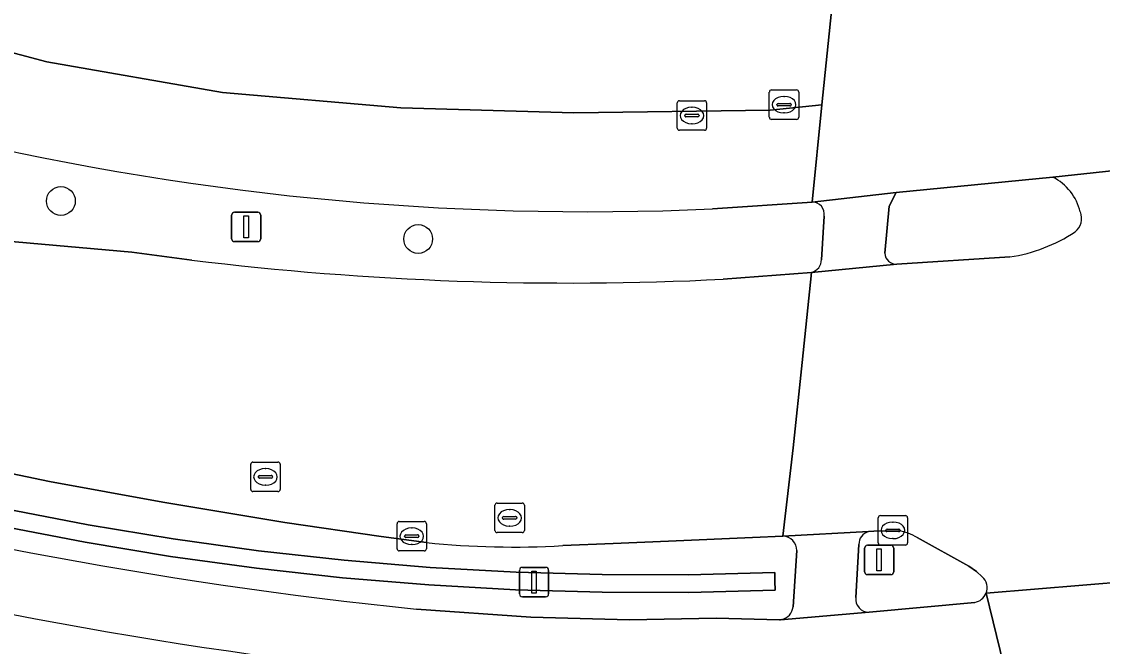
# Model space of a CAD drawing. Extents: x 160675 to 161153, y 383241 to 383714.
# Drawn here: x 160949.96 to 160986.68, y 383540.4 to 383561.62 of the extents above; entities that cross this region are included whole.
import ezdxf

# ---------------------------------------------------------------- set-up
doc = ezdxf.new("R2010")
doc.units = 0
for name, color, linetype in [('IMGEO_Berm_groen', 7, 'Continuous'), ('IMGEO_Boom', 7, 'Continuous'), ('IMGEO_Fietspad_gesloten', 7, 'Continuous'), ('IMGEO_Groenvoorziening', 7, 'Continuous'), ('IMGEO_Haag', 7, 'Continuous'), ('IMGEO_Kolk', 7, 'Continuous'), ('IMGEO_Lichtmast', 7, 'Continuous'), ('IMGEO_OVBaan_gesloten', 7, 'Continuous'), ('IMGEO_Rijbaan_lokaal_gesloten', 7, 'Continuous'), ('IMGEO_Rioolput', 7, 'Continuous'), ('IMGEO_Verkeerseiland_open', 7, 'Continuous'), ('IMGEO_Verkeersregelinstallatiepaal', 7, 'Continuous'), ('IMGEO_Voetpad_open', 7, 'Continuous')]:
    doc.layers.add(name, color=color, linetype=linetype)

msp = doc.modelspace()

# ---------------------------------------------------------------- linework, layer by layer
at = {"layer": 'IMGEO_Berm_groen'}
for points in [[(160976.812, 383555.49), (160973.434, 383555.262)], [(160977.133, 383553.535), (160977.22, 383555.01)], [(160946.753, 383554.323), (160949.749, 383554.139), (160953.703, 383553.792), (160955.745, 383553.521)], [(160963.712, 383543.929), (160962.174, 383544.134), (160958.901, 383544.607), (160954.757, 383545.293), (160950.907, 383545.998), (160947.811, 383546.648), (160944.738, 383547.376), (160940.695, 383548.433), (160936.687, 383549.561), (160932.828, 383550.717), (160930.113, 383551.585), (160927.984, 383552.348), (160924.508, 383553.676)], [(160973.789, 383552.871), (160976.798, 383553.103)], [(160949.354, 383545.086), (160952.227, 383544.527), (160955.115, 383544.048), (160958.014, 383543.648), (160960.924, 383543.326), (160963.841, 383543.083), (160966.763, 383542.921), (160969.689, 383542.838), (160972.616, 383542.835), (160975.553, 383542.912), (160975.554, 383542.612), (160975.555, 383542.312), (160972.624, 383542.235), (160969.681, 383542.238), (160966.737, 383542.321), (160963.799, 383542.485), (160960.866, 383542.728), (160957.94, 383543.052), (160955.025, 383543.454), (160952.121, 383543.937), (160949.232, 383544.498)], [(160975.824, 383544.145), (160974.794, 383544.095), (160971.935, 383543.973), (160970.059, 383543.889), (160968.344, 383543.822)], [(160976.167, 383541.743), (160976.3, 383543.653)], [(160963.38, 383541.669), (160967.26, 383541.395), (160970.61, 383541.302), (160973.557, 383541.353), (160975.708, 383541.296), (160975.783, 383541.308)]]:
    msp.add_lwpolyline(points, dxfattribs=at)
for centre, radius, start, end in [((160969.146, 383648.782), 93.619, 256.04461, 272.62543), ((160976.826, 383555.089), 0.402, 348.6961, 92.033), ((160968.558, 383658.438), 105.696, 263.03715, 272.8367), ((160976.69, 383553.533), 0.443, 284.096, 0.3195), ((160978.636, 383692.084), 151.187, 254.16588, 264.20861), ((160966.691, 383572.585), 28.811, 264.0647, 273.2887), ((160975.803, 383543.648), 0.497, 0.5359, 87.5702), ((160975.663, 383541.801), 0.507, 283.6476, 353.4789)]:
    msp.add_arc(centre, radius, start, end, dxfattribs=at)
at = {"layer": 'IMGEO_Boom'}
for centre in [(160951.298, 383555.527), (160963.435, 383554.238)]:
    msp.add_circle(centre, 0.489, dxfattribs=at)
at = {"layer": 'IMGEO_Fietspad_gesloten'}
for points in [[(160983.557, 383538.819), (160982.724, 383542.204)], [(160982.341, 383541.892), (160978.751, 383541.558), (160975.737, 383541.298), (160975.708, 383541.296), (160973.557, 383541.353), (160970.61, 383541.302), (160967.26, 383541.395), (160963.38, 383541.669)]]:
    msp.add_lwpolyline(points, dxfattribs=at)
for centre, radius, start, end in [((160978.636, 383692.084), 151.187, 254.16588, 264.20861), ((160979.162, 383693.061), 154.418, 254.03661, 263.90206), ((160982.253, 383542.391), 0.506, 279.9643, 338.3697)]:
    msp.add_arc(centre, radius, start, end, dxfattribs=at)
at = {"layer": 'IMGEO_Groenvoorziening'}
msp.add_lwpolyline([(160949.232, 383544.498), (160952.121, 383543.937), (160955.025, 383543.454), (160957.94, 383543.052), (160960.866, 383542.728), (160963.799, 383542.485), (160966.737, 383542.321), (160969.681, 383542.238), (160972.624, 383542.235), (160975.555, 383542.312), (160975.554, 383542.612), (160975.553, 383542.912), (160972.616, 383542.835), (160969.689, 383542.838), (160966.763, 383542.921), (160963.841, 383543.083), (160960.924, 383543.326), (160958.014, 383543.648), (160955.115, 383544.048), (160952.227, 383544.527), (160949.354, 383545.086)], dxfattribs=at)
at = {"layer": 'IMGEO_Haag'}
msp.add_lwpolyline([(160949.232, 383544.498), (160952.121, 383543.937), (160955.025, 383543.454), (160957.94, 383543.052), (160960.866, 383542.728), (160963.799, 383542.485), (160966.737, 383542.321), (160969.681, 383542.238), (160972.624, 383542.235), (160975.555, 383542.312), (160975.554, 383542.612), (160975.553, 383542.912), (160972.616, 383542.835), (160969.689, 383542.838), (160966.763, 383542.921), (160963.841, 383543.083), (160960.924, 383543.326), (160958.014, 383543.648), (160955.115, 383544.048), (160952.227, 383544.527), (160949.354, 383545.086)], dxfattribs=at)
at = {"layer": 'IMGEO_Kolk'}
for p, q in [((160962.79, 383544.642), (160963.642, 383544.642)), ((160979.059, 383543.914), (160979.059, 383544.766)), ((160979.134, 383544.84), (160979.986, 383544.84)), ((160979.547, 383544.62), (160979.572, 383544.62)), ((160980.06, 383544.766), (160980.06, 383543.914)), ((160962.715, 383543.716), (160962.715, 383544.568)), ((160963.203, 383544.422), (160963.228, 383544.422)), ((160963.716, 383544.568), (160963.716, 383543.716)), ((160979.318, 383544.334), (160979.318, 383544.346)), ((160979.756, 383544.297), (160979.358, 383544.297)), ((160979.361, 383544.383), (160979.759, 383544.383)), ((160979.802, 383544.346), (160979.802, 383544.334)), ((160962.974, 383544.136), (160962.974, 383544.148)), ((160963.412, 383544.099), (160963.014, 383544.099)), ((160963.017, 383544.185), (160963.415, 383544.185)), ((160963.458, 383544.148), (160963.458, 383544.136)), ((160979.57, 383544.06), (160979.545, 383544.06)), ((160963.642, 383543.642), (160962.79, 383543.642)), ((160963.226, 383543.862), (160963.201, 383543.862)), ((160979.986, 383543.84), (160979.134, 383543.84))]:
    msp.add_line(p, q, dxfattribs=at)
for points in [[(160962.79, 383544.642), (160963.642, 383544.642)], [(160979.059, 383543.914), (160979.059, 383544.766)], [(160979.134, 383544.84), (160979.986, 383544.84)], [(160980.06, 383544.766), (160980.06, 383543.914)], [(160962.715, 383543.716), (160962.715, 383544.568)], [(160963.716, 383544.568), (160963.716, 383543.716)], [(160963.642, 383543.642), (160962.79, 383543.642)], [(160979.986, 383543.84), (160979.134, 383543.84)]]:
    msp.add_lwpolyline(points, dxfattribs=at)
for centre, radius, start, end in [((160962.792, 383544.566), 0.0765, 91.552, 178.448), ((160962.792, 383544.566), 0.0765, 91.552, 178.448), ((160963.64, 383544.566), 0.0765, 1.552, 88.448), ((160963.64, 383544.566), 0.0765, 1.552, 88.448), ((160979.136, 383544.764), 0.0765, 91.552, 178.448), ((160979.136, 383544.764), 0.0765, 91.552, 178.448), ((160979.984, 383544.764), 0.0765, 1.552, 88.448), ((160979.984, 383544.764), 0.0765, 1.552, 88.448), ((160979.358, 383544.343), 0.0403, 85.8775, 175.7526), ((160979.355, 383544.333), 0.0366, 178.938, 274.7102), ((160979.759, 383544.34), 0.043, 264.8664, 352.4533), ((160979.763, 383544.345), 0.0386, 1.7309, 96.639), ((160963.014, 383544.145), 0.0403, 85.8775, 175.7526), ((160963.011, 383544.135), 0.0366, 178.938, 274.7102), ((160963.415, 383544.142), 0.043, 264.8664, 352.4533), ((160963.419, 383544.147), 0.0386, 1.7309, 96.639), ((160979.136, 383543.916), 0.0765, 181.552, 268.448), ((160979.136, 383543.916), 0.0765, 181.552, 268.448), ((160979.984, 383543.916), 0.0765, 271.552, 358.448), ((160979.984, 383543.916), 0.0765, 271.552, 358.448), ((160962.792, 383543.718), 0.0765, 181.552, 268.448), ((160962.792, 383543.718), 0.0765, 181.552, 268.448), ((160963.64, 383543.718), 0.0765, 271.552, 358.448), ((160963.64, 383543.718), 0.0765, 271.552, 358.448)]:
    msp.add_arc(centre, radius, start, end, dxfattribs=at)
for centre, major_axis, ratio, start_param, end_param in [((160979.546, 383544.34), (-0.387, 0.002), 0.722429, 4.712389, 7.853982), ((160979.571, 383544.34), (-0.39, 0.002), 0.717154, 1.570796, 4.712389), ((160963.202, 383544.142), (-0.387, 0.002), 0.722429, 4.712389, 7.853982), ((160963.227, 383544.142), (-0.39, 0.002), 0.717154, 1.570796, 4.712389)]:
    msp.add_ellipse(centre, major_axis=major_axis, ratio=ratio, start_param=start_param, end_param=end_param, dxfattribs=at)
at = {"layer": 'IMGEO_Lichtmast'}
for p, q in [((160957.097, 383554.247), (160957.097, 383555.047)), ((160957.097, 383555.047), (160957.097, 383554.247)), ((160957.197, 383555.147), (160957.987, 383555.147)), ((160957.987, 383555.147), (160957.197, 383555.147)), ((160958.087, 383555.047), (160958.087, 383554.247)), ((160958.087, 383554.247), (160958.087, 383555.047)), ((160957.987, 383554.147), (160957.197, 383554.147)), ((160957.197, 383554.147), (160957.987, 383554.147)), ((160966.874, 383542.182), (160966.874, 383542.982)), ((160966.874, 383542.982), (160966.874, 383542.182)), ((160966.974, 383543.082), (160967.764, 383543.082)), ((160967.764, 383543.082), (160966.974, 383543.082)), ((160967.864, 383542.982), (160967.864, 383542.182)), ((160967.864, 383542.182), (160967.864, 383542.982)), ((160967.764, 383542.082), (160966.974, 383542.082)), ((160966.974, 383542.082), (160967.764, 383542.082))]:
    msp.add_line(p, q, dxfattribs=at)
for points in [[(160957.517, 383555.022), (160957.667, 383555.022), (160957.667, 383554.272), (160957.517, 383554.272), (160957.517, 383555.022)], [(160967.294, 383542.957), (160967.444, 383542.957), (160967.444, 383542.207), (160967.294, 383542.207), (160967.294, 383542.957)]]:
    msp.add_lwpolyline(points, dxfattribs=at)
for centre, start, end in [((160957.197, 383555.047), 90, 180), ((160957.197, 383555.047), 90, 180), ((160957.987, 383555.047), 0, 90), ((160957.987, 383555.047), 360, 90), ((160957.197, 383554.247), 180, 270), ((160957.197, 383554.247), 180, 270), ((160957.987, 383554.247), 270, 0), ((160957.987, 383554.247), 270, 0), ((160966.974, 383542.982), 90, 180), ((160966.974, 383542.982), 90, 180), ((160967.764, 383542.982), 0, 90), ((160967.764, 383542.982), 360, 90), ((160966.974, 383542.182), 180, 270), ((160966.974, 383542.182), 180, 270), ((160967.764, 383542.182), 270, 0), ((160967.764, 383542.182), 270, 0)]:
    msp.add_arc(centre, 0.1, start, end, dxfattribs=at)
at = {"layer": 'IMGEO_OVBaan_gesloten'}
for points in [[(160760.567, 383616.024), (160759.368, 383616.453), (160756.884, 383613.99), (160761.763, 383612.059), (160766.781, 383610.37), (160770.415, 383609.332), (160774.938, 383608.123), (160890.249, 383576.873), (160942.076, 383562.592), (160950.815, 383560.255), (160956.785, 383559.216), (160962.841, 383558.697), (160968.725, 383558.524), (160975.387, 383558.61), (160977.148, 383558.794), (160977.505, 383562.304), (160973.835, 383561.901)], [(160973.434, 383555.262), (160976.812, 383555.49), (160977.148, 383558.794), (160975.387, 383558.61), (160968.725, 383558.524), (160962.841, 383558.697), (160956.785, 383559.216), (160950.815, 383560.255), (160942.076, 383562.592), (160890.249, 383576.873), (160774.938, 383608.123), (160770.415, 383609.332), (160766.781, 383610.37), (160761.763, 383612.059), (160756.884, 383613.99)], [(161015.167, 383562.758), (161015.035, 383565.999), (161010.817, 383565.566), (161000, 383564.455), (160981.663, 383562.557), (160981.603, 383562.663), (160980.439, 383562.61), (160977.505, 383562.304), (160977.148, 383558.794), (160976.812, 383555.49), (160979.669, 383555.812), (160984.992, 383556.339), (161002.264, 383558.194), (161008.875, 383558.891), (161011.884, 383559.175)]]:
    msp.add_lwpolyline(points, dxfattribs=at)
msp.add_arc((160969.146, 383648.782), 93.619, 256.04461, 272.62543, dxfattribs=at)
at = {"layer": 'IMGEO_Rijbaan_lokaal_gesloten'}
for points in [[(161002.264, 383558.194), (160984.992, 383556.339)], [(160917.783, 383556.475), (160920.566, 383555.292), (160924.508, 383553.676), (160927.984, 383552.348), (160930.113, 383551.585), (160932.828, 383550.717), (160936.687, 383549.561), (160940.695, 383548.433), (160944.738, 383547.376), (160947.811, 383546.648), (160950.907, 383545.998), (160954.757, 383545.293), (160958.901, 383544.607), (160962.174, 383544.134), (160963.712, 383543.929)], [(160955.745, 383553.521), (160953.703, 383553.792), (160949.749, 383554.139), (160946.753, 383554.323)], [(160983.534, 383553.626), (160979.692, 383553.382), (160976.798, 383553.103), (160976.476, 383550.047), (160976.171, 383547.146), (160975.824, 383544.145), (160978.729, 383544.298), (160978.913, 383544.308), (160979.757, 383544.326)], [(160968.344, 383543.822), (160970.059, 383543.889), (160971.935, 383543.973), (160974.794, 383544.095), (160975.824, 383544.145), (160976.171, 383547.146), (160976.476, 383550.047), (160976.798, 383553.103), (160973.789, 383552.871)], [(160980.388, 383544.093), (160982.14, 383543.122), (160982.404, 383542.948), (160982.591, 383542.767)], [(160993.761, 383543.216), (160987.657, 383542.615), (160982.724, 383542.204), (160983.557, 383538.819)], [(160982.724, 383542.204), (160987.657, 383542.615), (160993.761, 383543.216)]]:
    msp.add_lwpolyline(points, dxfattribs=at)
for centre, radius, start, end in [((160984.174, 383554.732), 1.803, 13.6099, 63.0333), ((160985.378, 383554.937), 0.591, 308.9942, 21.7846), ((160982.658, 383559.219), 5.661, 278.9054, 303.1107), ((160968.558, 383658.438), 105.696, 263.03715, 272.8367), ((160979.483, 383542.613), 1.735, 58.556, 80.9101), ((160966.691, 383572.585), 28.811, 264.0647, 273.2887), ((160982.26, 383542.392), 0.5, 337.9767, 48.6065)]:
    msp.add_arc(centre, radius, start, end, dxfattribs=at)
at = {"layer": 'IMGEO_Rioolput'}
for p, q in [((160975.437, 383559.299), (160976.289, 383559.299)), ((160972.307, 383558.931), (160973.159, 383558.931)), ((160975.362, 383558.373), (160975.362, 383559.225)), ((160975.85, 383559.079), (160975.875, 383559.079)), ((160976.363, 383559.225), (160976.363, 383558.373)), ((160972.232, 383558.005), (160972.232, 383558.857)), ((160972.72, 383558.711), (160972.745, 383558.711)), ((160973.233, 383558.857), (160973.233, 383558.005)), ((160975.621, 383558.793), (160975.621, 383558.805)), ((160976.059, 383558.756), (160975.661, 383558.756)), ((160975.664, 383558.842), (160976.062, 383558.842)), ((160976.105, 383558.805), (160976.105, 383558.793)), ((160972.491, 383558.425), (160972.491, 383558.437)), ((160972.929, 383558.388), (160972.531, 383558.388)), ((160972.534, 383558.474), (160972.932, 383558.474)), ((160972.975, 383558.437), (160972.975, 383558.425)), ((160976.289, 383558.299), (160975.437, 383558.299)), ((160975.873, 383558.519), (160975.848, 383558.519)), ((160973.159, 383557.931), (160972.307, 383557.931)), ((160972.743, 383558.151), (160972.718, 383558.151)), ((160957.745, 383545.732), (160957.745, 383546.584)), ((160957.82, 383546.658), (160958.672, 383546.658)), ((160958.746, 383546.584), (160958.746, 383545.732)), ((160958.004, 383546.152), (160958.004, 383546.164)), ((160958.442, 383546.115), (160958.044, 383546.115)), ((160958.047, 383546.201), (160958.445, 383546.201)), ((160958.233, 383546.438), (160958.258, 383546.438)), ((160958.488, 383546.164), (160958.488, 383546.152)), ((160958.256, 383545.878), (160958.231, 383545.878)), ((160958.672, 383545.658), (160957.82, 383545.658)), ((160966.041, 383544.34), (160966.041, 383545.192)), ((160966.116, 383545.266), (160966.968, 383545.266)), ((160966.529, 383545.046), (160966.554, 383545.046)), ((160967.042, 383545.192), (160967.042, 383544.34)), ((160966.3, 383544.76), (160966.3, 383544.772)), ((160966.738, 383544.723), (160966.34, 383544.723)), ((160966.343, 383544.809), (160966.741, 383544.809)), ((160966.784, 383544.772), (160966.784, 383544.76)), ((160966.968, 383544.266), (160966.116, 383544.266)), ((160966.552, 383544.486), (160966.527, 383544.486))]:
    msp.add_line(p, q, dxfattribs=at)
for points in [[(160975.437, 383559.299), (160976.289, 383559.299)], [(160972.307, 383558.931), (160973.159, 383558.931)], [(160975.362, 383558.373), (160975.362, 383559.225)], [(160976.363, 383559.225), (160976.363, 383558.373)], [(160972.232, 383558.005), (160972.232, 383558.857)], [(160973.233, 383558.857), (160973.233, 383558.005)], [(160976.289, 383558.299), (160975.437, 383558.299)], [(160973.159, 383557.931), (160972.307, 383557.931)], [(160957.745, 383545.732), (160957.745, 383546.584)], [(160957.82, 383546.658), (160958.672, 383546.658)], [(160958.746, 383546.584), (160958.746, 383545.732)], [(160958.672, 383545.658), (160957.82, 383545.658)], [(160966.041, 383544.34), (160966.041, 383545.192)], [(160966.116, 383545.266), (160966.968, 383545.266)], [(160967.042, 383545.192), (160967.042, 383544.34)], [(160966.968, 383544.266), (160966.116, 383544.266)]]:
    msp.add_lwpolyline(points, dxfattribs=at)
for centre, radius, start, end in [((160975.439, 383559.223), 0.0765, 91.552, 178.448), ((160975.439, 383559.223), 0.0765, 91.552, 178.448), ((160976.287, 383559.223), 0.0765, 1.552, 88.448), ((160976.287, 383559.223), 0.0765, 1.552, 88.448), ((160972.309, 383558.855), 0.0765, 91.552, 178.448), ((160972.309, 383558.855), 0.0765, 91.552, 178.448), ((160973.157, 383558.855), 0.0765, 1.552, 88.448), ((160973.157, 383558.855), 0.0765, 1.552, 88.448), ((160975.661, 383558.802), 0.0403, 85.8775, 175.7526), ((160975.658, 383558.792), 0.0366, 178.938, 274.7102), ((160976.062, 383558.799), 0.043, 264.8664, 352.4533), ((160976.066, 383558.804), 0.0386, 1.7309, 96.639), ((160972.531, 383558.434), 0.0403, 85.8775, 175.7526), ((160972.528, 383558.424), 0.0366, 178.938, 274.7102), ((160972.932, 383558.431), 0.043, 264.8664, 352.4533), ((160972.936, 383558.436), 0.0386, 1.7309, 96.639), ((160975.439, 383558.375), 0.0765, 181.552, 268.448), ((160975.439, 383558.375), 0.0765, 181.552, 268.448), ((160976.287, 383558.375), 0.0765, 271.552, 358.448), ((160976.287, 383558.375), 0.0765, 271.552, 358.448), ((160972.309, 383558.007), 0.0765, 181.552, 268.448), ((160972.309, 383558.007), 0.0765, 181.552, 268.448), ((160973.157, 383558.007), 0.0765, 271.552, 358.448), ((160973.157, 383558.007), 0.0765, 271.552, 358.448), ((160957.822, 383546.582), 0.0765, 91.552, 178.448), ((160957.822, 383546.582), 0.0765, 91.552, 178.448), ((160958.67, 383546.582), 0.0765, 1.552, 88.448), ((160958.67, 383546.582), 0.0765, 1.552, 88.448), ((160958.044, 383546.161), 0.0403, 85.8775, 175.7526), ((160958.041, 383546.151), 0.0366, 178.938, 274.7102), ((160958.445, 383546.158), 0.043, 264.8664, 352.4533), ((160958.449, 383546.163), 0.0386, 1.7309, 96.639), ((160957.822, 383545.734), 0.0765, 181.552, 268.448), ((160957.822, 383545.734), 0.0765, 181.552, 268.448), ((160958.67, 383545.734), 0.0765, 271.552, 358.448), ((160958.67, 383545.734), 0.0765, 271.552, 358.448), ((160966.118, 383545.19), 0.0765, 91.552, 178.448), ((160966.118, 383545.19), 0.0765, 91.552, 178.448), ((160966.966, 383545.19), 0.0765, 1.552, 88.448), ((160966.966, 383545.19), 0.0765, 1.552, 88.448), ((160966.34, 383544.769), 0.0403, 85.8775, 175.7526), ((160966.337, 383544.759), 0.0366, 178.938, 274.7102), ((160966.741, 383544.766), 0.043, 264.8664, 352.4533), ((160966.745, 383544.771), 0.0386, 1.7309, 96.639), ((160966.118, 383544.342), 0.0765, 181.552, 268.448), ((160966.118, 383544.342), 0.0765, 181.552, 268.448), ((160966.966, 383544.342), 0.0765, 271.552, 358.448), ((160966.966, 383544.342), 0.0765, 271.552, 358.448)]:
    msp.add_arc(centre, radius, start, end, dxfattribs=at)
for centre, major_axis, ratio, start_param, end_param in [((160975.849, 383558.799), (-0.387, 0.002), 0.722429, 4.712389, 7.853982), ((160975.874, 383558.799), (-0.39, 0.002), 0.717154, 1.570796, 4.712389), ((160972.719, 383558.431), (-0.387, 0.002), 0.722429, 4.712389, 7.853982), ((160972.744, 383558.431), (-0.39, 0.002), 0.717154, 1.570796, 4.712389), ((160958.232, 383546.158), (-0.387, 0.002), 0.722429, 4.712389, 7.853982), ((160958.257, 383546.158), (-0.39, 0.002), 0.717154, 1.570796, 4.712389), ((160966.528, 383544.766), (-0.387, 0.002), 0.722429, 4.712389, 7.853982), ((160966.553, 383544.766), (-0.39, 0.002), 0.717154, 1.570796, 4.712389)]:
    msp.add_ellipse(centre, major_axis=major_axis, ratio=ratio, start_param=start_param, end_param=end_param, dxfattribs=at)
at = {"layer": 'IMGEO_Verkeerseiland_open'}
for points in [[(160984.992, 383556.339), (160979.669, 383555.812), (160979.437, 383555.347), (160979.287, 383553.751)], [(160979.692, 383553.382), (160983.534, 383553.626)], [(160979.757, 383544.326), (160978.913, 383544.308), (160978.729, 383544.298)], [(160982.14, 383543.122), (160980.388, 383544.093)], [(160978.404, 383543.863), (160978.298, 383542.061)], [(160982.591, 383542.767), (160982.404, 383542.948), (160982.14, 383543.122)], [(160978.751, 383541.558), (160982.341, 383541.892)]]:
    msp.add_lwpolyline(points, dxfattribs=at)
for centre, radius, start, end in [((160984.174, 383554.732), 1.803, 13.6099, 63.0333), ((160985.378, 383554.937), 0.591, 308.9942, 21.7846), ((160982.658, 383559.219), 5.661, 278.9054, 303.1107), ((160979.667, 383553.761), 0.38, 181.4766, 273.8494), ((160978.843, 383543.874), 0.439, 105.0151, 181.4561), ((160979.483, 383542.613), 1.735, 58.556, 80.9101), ((160982.26, 383542.392), 0.5, 337.9767, 48.6065), ((160978.749, 383542.012), 0.454, 173.8086, 270.2036), ((160982.253, 383542.391), 0.506, 279.9643, 338.3697)]:
    msp.add_arc(centre, radius, start, end, dxfattribs=at)
at = {"layer": 'IMGEO_Verkeersregelinstallatiepaal'}
for p, q in [((160978.596, 383542.936), (160978.596, 383543.736)), ((160978.596, 383543.736), (160978.596, 383542.936)), ((160978.696, 383543.836), (160979.486, 383543.836)), ((160979.486, 383543.836), (160978.696, 383543.836)), ((160979.586, 383543.736), (160979.586, 383542.936)), ((160979.586, 383542.936), (160979.586, 383543.736)), ((160979.486, 383542.836), (160978.696, 383542.836)), ((160978.696, 383542.836), (160979.486, 383542.836))]:
    msp.add_line(p, q, dxfattribs=at)
msp.add_lwpolyline([(160979.016, 383543.711), (160979.166, 383543.711), (160979.166, 383542.961), (160979.016, 383542.961), (160979.016, 383543.711)], dxfattribs=at)
for centre, start, end in [((160978.696, 383543.736), 90, 180), ((160978.696, 383543.736), 90, 180), ((160979.486, 383543.736), 0, 90), ((160979.486, 383543.736), 360, 90), ((160978.696, 383542.936), 180, 270), ((160978.696, 383542.936), 180, 270), ((160979.486, 383542.936), 270, 0), ((160979.486, 383542.936), 270, 0)]:
    msp.add_arc(centre, 0.1, start, end, dxfattribs=at)
at = {"layer": 'IMGEO_Voetpad_open'}
for points in [[(160979.287, 383553.751), (160979.437, 383555.347), (160979.669, 383555.812), (160976.812, 383555.49)], [(160977.22, 383555.01), (160977.133, 383553.535)], [(160976.798, 383553.103), (160979.692, 383553.382)], [(160978.729, 383544.298), (160975.824, 383544.145)], [(160976.3, 383543.653), (160976.167, 383541.743)], [(160978.298, 383542.061), (160978.404, 383543.863)], [(160975.783, 383541.308), (160975.708, 383541.296), (160975.737, 383541.298), (160978.751, 383541.558)]]:
    msp.add_lwpolyline(points, dxfattribs=at)
for centre, radius, start, end in [((160976.826, 383555.089), 0.402, 348.6961, 92.033), ((160976.69, 383553.533), 0.443, 284.096, 0.3195), ((160979.667, 383553.761), 0.38, 181.4766, 273.8494), ((160979.162, 383693.061), 154.418, 254.03661, 263.90206), ((160978.843, 383543.874), 0.439, 105.0151, 181.4561), ((160975.803, 383543.648), 0.497, 0.5359, 87.5702), ((160978.749, 383542.012), 0.454, 173.8086, 270.2036), ((160975.663, 383541.801), 0.507, 283.6476, 353.4789)]:
    msp.add_arc(centre, radius, start, end, dxfattribs=at)

doc.saveas('drawing.dxf')
